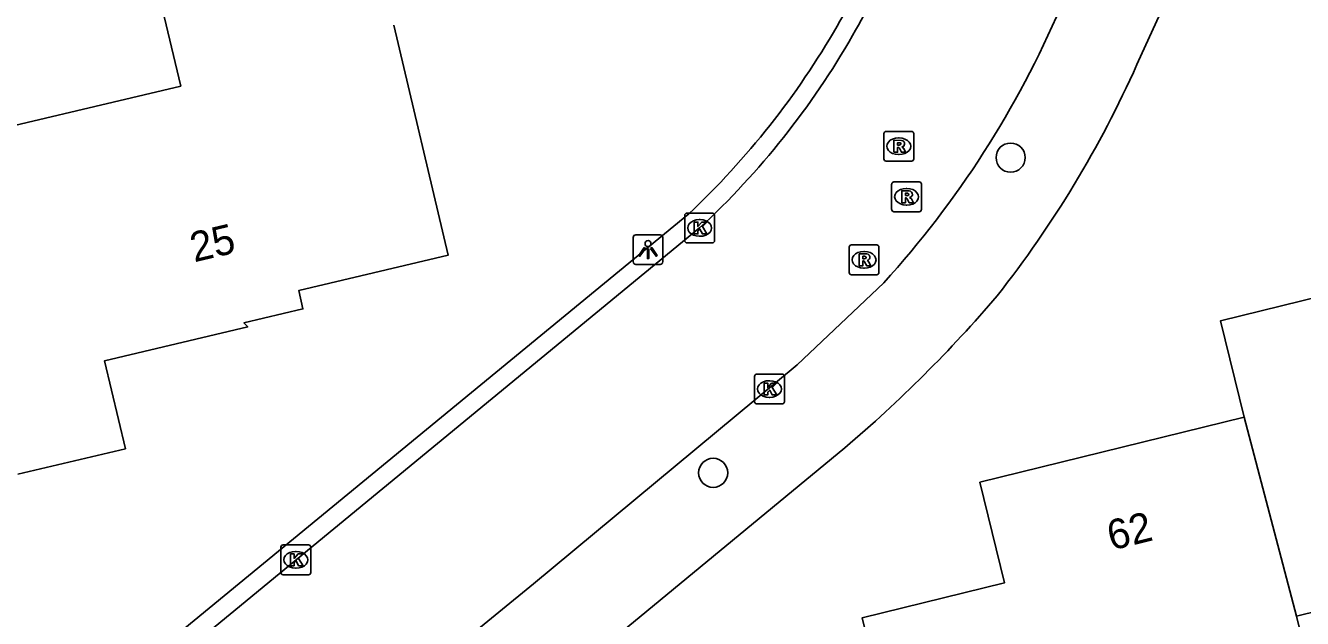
# Model space of a CAD drawing. Extents: x 157663 to 158496, y 379212 to 380934.
# Drawn here: x 158204.55 to 158247.41, y 380475.38 to 380495.28 of the extents above; entities that cross this region are included whole.
import ezdxf

# ---------------------------------------------------------------- set-up
doc = ezdxf.new("R2010")
doc.units = 0
for name, color, linetype in [('IMGEO_Boom', 7, 'Continuous'), ('IMGEO_Kolk', 7, 'Continuous'), ('IMGEO_Lichtpunt', 7, 'Continuous'), ('IMGEO_Pand', 7, 'Continuous'), ('IMGEO_Pand_nummerreeks', 7, 'Continuous'), ('IMGEO_Rijbaan_lokaal_open', 7, 'Continuous'), ('IMGEO_Rioolput', 7, 'Continuous'), ('IMGEO_Voetpad_open', 7, 'Continuous')]:
    doc.layers.add(name, color=color, linetype=linetype)

msp = doc.modelspace()

# ---------------------------------------------------------------- linework, layer by layer
at = {"layer": 'IMGEO_Boom'}
for centre in [(158237.617, 380490.849), (158227.632, 380480.266)]:
    msp.add_circle(centre, 0.489, dxfattribs=at)
at = {"layer": 'IMGEO_Kolk'}
for p, q in [((158226.678, 380488.061), (158226.678, 380488.913)), ((158226.753, 380488.987), (158227.605, 380488.987)), ((158227.679, 380488.913), (158227.679, 380488.061)), ((158227.166, 380488.767), (158227.191, 380488.767)), ((158227.605, 380487.987), (158226.753, 380487.987)), ((158227.189, 380488.207), (158227.164, 380488.207)), ((158229.022, 380482.654), (158229.022, 380483.506)), ((158229.097, 380483.58), (158229.949, 380483.58)), ((158229.51, 380483.36), (158229.535, 380483.36)), ((158230.023, 380483.506), (158230.023, 380482.654)), ((158229.533, 380482.8), (158229.508, 380482.8)), ((158229.949, 380482.58), (158229.097, 380482.58)), ((158213.123, 380476.921), (158213.123, 380477.773)), ((158213.198, 380477.847), (158214.05, 380477.847)), ((158214.124, 380477.773), (158214.124, 380476.921)), ((158213.611, 380477.627), (158213.636, 380477.627)), ((158214.05, 380476.847), (158213.198, 380476.847)), ((158213.634, 380477.067), (158213.609, 380477.067))]:
    msp.add_line(p, q, dxfattribs=at)
for points in [[(158226.678, 380488.061), (158226.678, 380488.913)], [(158226.753, 380488.987), (158227.605, 380488.987)], [(158227.679, 380488.913), (158227.679, 380488.061)], [(158226.999, 380488.687), (158227.122, 380488.687), (158227.122, 380488.536), (158227.252, 380488.687), (158227.416, 380488.687), (158227.27, 380488.536), (158227.423, 380488.287), (158227.271, 380488.287), (158227.186, 380488.451), (158227.122, 380488.384), (158227.122, 380488.287), (158226.999, 380488.287), (158226.999, 380488.687)], [(158227.605, 380487.987), (158226.753, 380487.987)], [(158229.022, 380482.654), (158229.022, 380483.506)], [(158229.097, 380483.58), (158229.949, 380483.58)], [(158229.343, 380483.28), (158229.466, 380483.28), (158229.466, 380483.129), (158229.596, 380483.28), (158229.76, 380483.28), (158229.614, 380483.129), (158229.767, 380482.88), (158229.615, 380482.88), (158229.53, 380483.044), (158229.466, 380482.977), (158229.466, 380482.88), (158229.343, 380482.88), (158229.343, 380483.28)], [(158230.023, 380483.506), (158230.023, 380482.654)], [(158229.949, 380482.58), (158229.097, 380482.58)], [(158213.123, 380476.921), (158213.123, 380477.773)], [(158213.198, 380477.847), (158214.05, 380477.847)], [(158214.124, 380477.773), (158214.124, 380476.921)], [(158213.444, 380477.547), (158213.567, 380477.547), (158213.567, 380477.396), (158213.697, 380477.547), (158213.861, 380477.547), (158213.715, 380477.396), (158213.868, 380477.147), (158213.716, 380477.147), (158213.631, 380477.311), (158213.567, 380477.244), (158213.567, 380477.147), (158213.444, 380477.147), (158213.444, 380477.547)], [(158214.05, 380476.847), (158213.198, 380476.847)]]:
    msp.add_lwpolyline(points, dxfattribs=at)
for centre, start, end in [((158226.755, 380488.911), 91.552, 178.448), ((158226.755, 380488.911), 91.552, 178.448), ((158227.603, 380488.911), 1.552, 88.448), ((158227.603, 380488.911), 1.552, 88.448), ((158226.755, 380488.063), 181.552, 268.448), ((158226.755, 380488.063), 181.552, 268.448), ((158227.603, 380488.063), 271.552, 358.448), ((158227.603, 380488.063), 271.552, 358.448), ((158229.099, 380483.504), 91.552, 178.448), ((158229.099, 380483.504), 91.552, 178.448), ((158229.947, 380483.504), 1.552, 88.448), ((158229.947, 380483.504), 1.552, 88.448), ((158229.099, 380482.656), 181.552, 268.448), ((158229.099, 380482.656), 181.552, 268.448), ((158229.947, 380482.656), 271.552, 358.448), ((158229.947, 380482.656), 271.552, 358.448), ((158213.2, 380477.771), 91.552, 178.448), ((158213.2, 380477.771), 91.552, 178.448), ((158214.048, 380477.771), 1.552, 88.448), ((158214.048, 380477.771), 1.552, 88.448), ((158213.2, 380476.923), 181.552, 268.448), ((158213.2, 380476.923), 181.552, 268.448), ((158214.048, 380476.923), 271.552, 358.448), ((158214.048, 380476.923), 271.552, 358.448)]:
    msp.add_arc(centre, 0.0765, start, end, dxfattribs=at)
for centre, major_axis, ratio, start_param, end_param in [((158227.165, 380488.487), (-0.387, 0.002), 0.722429, 4.712389, 7.853982), ((158227.19, 380488.487), (-0.39, 0.002), 0.717154, 1.570796, 4.712389), ((158229.509, 380483.08), (-0.387, 0.002), 0.722429, 4.712389, 7.853982), ((158229.534, 380483.08), (-0.39, 0.002), 0.717154, 1.570796, 4.712389), ((158213.61, 380477.347), (-0.387, 0.002), 0.722429, 4.712389, 7.853982), ((158213.635, 380477.347), (-0.39, 0.002), 0.717154, 1.570796, 4.712389)]:
    msp.add_ellipse(centre, major_axis=major_axis, ratio=ratio, start_param=start_param, end_param=end_param, dxfattribs=at)
at = {"layer": 'IMGEO_Lichtpunt'}
for p, q in [((158224.947, 380488.164), (158224.947, 380487.357)), ((158224.947, 380488.164), (158224.947, 380487.357)), ((158225.849, 380488.259), (158225.041, 380488.259)), ((158225.849, 380488.259), (158225.041, 380488.259)), ((158225.943, 380487.357), (158225.943, 380488.164)), ((158225.943, 380487.357), (158225.943, 380488.164)), ((158225.041, 380487.263), (158225.849, 380487.263)), ((158225.041, 380487.263), (158225.849, 380487.263))]:
    msp.add_line(p, q, dxfattribs=at)
for points in [[(158225.321, 380487.828), (158225.36, 380487.8), (158225.172, 380487.538), (158225.134, 380487.565), (158225.321, 380487.828)], [(158225.423, 380487.78), (158225.47, 380487.78), (158225.47, 380487.458), (158225.423, 380487.458), (158225.423, 380487.78)], [(158225.533, 380487.8), (158225.571, 380487.827), (158225.758, 380487.565), (158225.719, 380487.537), (158225.533, 380487.8)]]:
    msp.add_lwpolyline(points, dxfattribs=at)
msp.add_circle((158225.446, 380487.962), 0.0994, dxfattribs=at)
for centre, start, end in [((158225.041, 380488.164), 90, 180), ((158225.041, 380488.164), 90, 180), ((158225.849, 380488.164), 0, 90), ((158225.849, 380488.164), 0, 90), ((158225.041, 380487.357), 180, 270), ((158225.041, 380487.357), 180, 270), ((158225.849, 380487.357), 270, 0), ((158225.849, 380487.357), 270, 360)]:
    msp.add_arc(centre, 0.0946, start, end, dxfattribs=at)
at = {"layer": 'IMGEO_Pand'}
for points in [[(158202.404, 380488.204), (158201.707, 380491.345), (158209.759, 380493.249), (158208.154, 380500), (158207.911, 380501.03), (158215.154, 380502.738)], [(158216.91, 380495.301), (158218.736, 380487.571), (158213.719, 380486.384), (158213.864, 380485.77), (158211.883, 380485.301), (158212.009, 380485.167), (158207.204, 380484.03), (158207.903, 380481.075), (158204.29, 380480.221)], [(158247.21, 380475.457), (158254.256, 380477.189), (158253.072, 380482.008), (158259.581, 380483.607), (158258.391, 380488.452), (158258.568, 380488.496), (158258.274, 380489.691), (158258.127, 380489.655), (158257.519, 380492.133), (158248.601, 380489.942), (158249.435, 380486.546), (158244.664, 380485.374), (158245.461, 380482.13)], [(158233.427, 380472.19), (158232.637, 380475.402), (158237.416, 380476.576), (158236.587, 380479.949), (158245.461, 380482.13)], [(158245.461, 380482.13), (158247.21, 380475.457)], [(158247.21, 380475.457), (158247.738, 380473.308), (158247.426, 380473.231), (158247.32, 380473.66), (158240.966, 380472.099), (158242.154, 380467.267), (158235.199, 380465.559)]]:
    msp.add_lwpolyline(points, dxfattribs=at)
at = {"layer": 'IMGEO_Rijbaan_lokaal_open'}
for points in [[(158185.161, 380454.009), (158187.689, 380456.02), (158203.743, 380469.21), (158209.588, 380474.011), (158227.179, 380488.487)], [(158233.356, 380486.647), (158230.451, 380483.891), (158221.604, 380476.545), (158218.116, 380473.682), (158209.246, 380466.364), (158206.145, 380463.806), (158197.636, 380456.782), (158194.731, 380454.379), (158190.688, 380451.037), (158189.757, 380450.307)]]:
    msp.add_lwpolyline(points, dxfattribs=at)
for centre, radius, start, end in [((158172.497, 380528.74), 68.7, 330.54129, 335.76372), ((158208.922, 380508.867), 33.027, 317.7178, 336.8638), ((158208.624, 380508.496), 27.288, 312.8405, 330.2473)]:
    msp.add_arc(centre, radius, start, end, dxfattribs=at)
at = {"layer": 'IMGEO_Rioolput'}
for p, q in [((158233.363, 380490.805), (158233.363, 380491.657)), ((158233.438, 380491.731), (158234.29, 380491.731)), ((158233.851, 380491.511), (158233.876, 380491.511)), ((158234.364, 380491.657), (158234.364, 380490.805)), ((158233.874, 380490.951), (158233.849, 380490.951)), ((158234.29, 380490.731), (158233.438, 380490.731)), ((158233.624, 380489.108), (158233.624, 380489.96)), ((158233.699, 380490.034), (158234.551, 380490.034)), ((158234.112, 380489.814), (158234.137, 380489.814)), ((158234.625, 380489.96), (158234.625, 380489.108)), ((158234.135, 380489.254), (158234.11, 380489.254)), ((158234.551, 380489.034), (158233.699, 380489.034)), ((158232.197, 380486.992), (158232.197, 380487.844)), ((158232.272, 380487.918), (158233.124, 380487.918)), ((158232.685, 380487.698), (158232.71, 380487.698)), ((158233.198, 380487.844), (158233.198, 380486.992)), ((158232.708, 380487.138), (158232.683, 380487.138)), ((158233.124, 380486.918), (158232.272, 380486.918))]:
    msp.add_line(p, q, dxfattribs=at)
for points in [[(158233.363, 380490.805), (158233.363, 380491.657)], [(158233.438, 380491.731), (158234.29, 380491.731)], [(158233.952, 380491.429), (158233.7, 380491.431), (158233.7, 380491.031)], [(158234.364, 380491.657), (158234.364, 380490.805)], [(158233.7, 380491.031), (158233.824, 380491.031), (158233.824, 380491.193), (158233.835, 380491.193)], [(158233.878, 380491.35), (158233.824, 380491.35), (158233.824, 380491.269)], [(158233.824, 380491.269), (158233.876, 380491.269)], [(158233.882, 380491.164), (158233.953, 380491.031), (158234.093, 380491.031), (158234.028, 380491.157)], [(158234.29, 380490.731), (158233.438, 380490.731)], [(158233.624, 380489.108), (158233.624, 380489.96)], [(158233.699, 380490.034), (158234.551, 380490.034)], [(158234.213, 380489.732), (158233.961, 380489.734), (158233.961, 380489.334)], [(158234.139, 380489.653), (158234.085, 380489.653), (158234.085, 380489.572)], [(158234.625, 380489.96), (158234.625, 380489.108)], [(158233.961, 380489.334), (158234.085, 380489.334), (158234.085, 380489.496), (158234.096, 380489.496)], [(158234.085, 380489.572), (158234.137, 380489.572)], [(158234.143, 380489.467), (158234.214, 380489.334), (158234.354, 380489.334), (158234.289, 380489.46)], [(158234.551, 380489.034), (158233.699, 380489.034)], [(158232.197, 380486.992), (158232.197, 380487.844)], [(158232.272, 380487.918), (158233.124, 380487.918)], [(158232.786, 380487.616), (158232.534, 380487.618), (158232.534, 380487.218)], [(158232.712, 380487.537), (158232.658, 380487.537), (158232.658, 380487.456)], [(158233.198, 380487.844), (158233.198, 380486.992)], [(158232.534, 380487.218), (158232.658, 380487.218), (158232.658, 380487.38), (158232.669, 380487.38)], [(158232.658, 380487.456), (158232.71, 380487.456)], [(158232.716, 380487.351), (158232.787, 380487.218), (158232.927, 380487.218), (158232.862, 380487.344)], [(158233.124, 380486.918), (158232.272, 380486.918)]]:
    msp.add_lwpolyline(points, dxfattribs=at)
for centre, radius, start, end in [((158233.44, 380491.655), 0.0765, 91.552, 178.448), ((158233.44, 380491.655), 0.0765, 91.552, 178.448), ((158233.951, 380491.319), 0.109, 350.3612, 89.416), ((158234.288, 380491.655), 0.0765, 1.552, 88.448), ((158234.288, 380491.655), 0.0765, 1.552, 88.448), ((158233.834, 380491.14), 0.0533, 26.0293, 88.6989), ((158233.86, 380491.458), 0.19, 274.7715, 282.9687), ((158233.884, 380491.254), 0.0964, 77.0061, 93.1865), ((158233.898, 380491.311), 0.0378, 276.6634, 79.6772), ((158233.949, 380491.319), 0.112, 277.5842, 350.9817), ((158233.933, 380491.104), 0.108, 29.5134, 73.7905), ((158233.44, 380490.807), 0.0765, 181.552, 268.448), ((158233.44, 380490.807), 0.0765, 181.552, 268.448), ((158234.288, 380490.807), 0.0765, 271.552, 358.448), ((158234.288, 380490.807), 0.0765, 271.552, 358.448), ((158233.701, 380489.958), 0.0765, 91.552, 178.448), ((158233.701, 380489.958), 0.0765, 91.552, 178.448), ((158234.145, 380489.557), 0.0964, 77.0061, 93.1865), ((158234.159, 380489.614), 0.0378, 276.6634, 79.6772), ((158234.212, 380489.622), 0.109, 350.3612, 89.416), ((158234.549, 380489.958), 0.0765, 1.552, 88.448), ((158234.549, 380489.958), 0.0765, 1.552, 88.448), ((158234.095, 380489.443), 0.0533, 26.0293, 88.6989), ((158234.121, 380489.761), 0.19, 274.7715, 282.9687), ((158234.21, 380489.622), 0.112, 277.5842, 350.9817), ((158234.194, 380489.407), 0.108, 29.5134, 73.7905), ((158233.701, 380489.11), 0.0765, 181.552, 268.448), ((158233.701, 380489.11), 0.0765, 181.552, 268.448), ((158234.549, 380489.11), 0.0765, 271.552, 358.448), ((158234.549, 380489.11), 0.0765, 271.552, 358.448), ((158232.274, 380487.842), 0.0765, 91.552, 178.448), ((158232.274, 380487.842), 0.0765, 91.552, 178.448), ((158232.718, 380487.441), 0.0964, 77.0061, 93.1865), ((158232.732, 380487.498), 0.0378, 276.6634, 79.6772), ((158232.785, 380487.506), 0.109, 350.3612, 89.416), ((158233.122, 380487.842), 0.0765, 1.552, 88.448), ((158233.122, 380487.842), 0.0765, 1.552, 88.448), ((158232.668, 380487.327), 0.0533, 26.0293, 88.6989), ((158232.694, 380487.645), 0.19, 274.7715, 282.9687), ((158232.783, 380487.506), 0.112, 277.5842, 350.9817), ((158232.767, 380487.291), 0.108, 29.5134, 73.7905), ((158232.274, 380486.994), 0.0765, 181.552, 268.448), ((158232.274, 380486.994), 0.0765, 181.552, 268.448), ((158233.122, 380486.994), 0.0765, 271.552, 358.448), ((158233.122, 380486.994), 0.0765, 271.552, 358.448)]:
    msp.add_arc(centre, radius, start, end, dxfattribs=at)
for centre, major_axis, ratio, start_param, end_param in [((158233.85, 380491.231), (-0.387, 0.002), 0.722429, 4.712389, 7.853982), ((158233.875, 380491.231), (-0.39, 0.002), 0.717154, 1.570796, 4.712389), ((158234.111, 380489.534), (-0.387, 0.002), 0.722429, 4.712389, 7.853982), ((158234.136, 380489.534), (-0.39, 0.002), 0.717154, 1.570796, 4.712389), ((158232.684, 380487.418), (-0.387, 0.002), 0.722429, 4.712389, 7.853982), ((158232.709, 380487.418), (-0.39, 0.002), 0.717154, 1.570796, 4.712389)]:
    msp.add_ellipse(centre, major_axis=major_axis, ratio=ratio, start_param=start_param, end_param=end_param, dxfattribs=at)
at = {"layer": 'IMGEO_Voetpad_open'}
for points in [[(158241.856, 380493.971), (158245.11, 380501.089), (158247.453, 380506.107)], [(158184.789, 380454.483), (158187.303, 380456.485), (158226.813, 380488.959)], [(158195.106, 380450.632), (158232.056, 380481.111)]]:
    msp.add_lwpolyline(points, dxfattribs=at)
for centre, radius, start, end in [((158173.184, 380528.41), 67.333, 330.51164, 335.77847), ((158207.926, 380508.996), 27.535, 313.3084, 330.0912), ((158208.082, 380509.081), 37, 321.8261, 335.8973), ((158202.963, 380515.38), 44.953, 310.3302, 319.5464)]:
    msp.add_arc(centre, radius, start, end, dxfattribs=at)

# ---------------------------------------------------------------- texts
at = {"layer": 'IMGEO_Pand_nummerreeks'}
for s, rotation, p in [('25', 13.3129, (158210.211, 380487.331)), ('62', 13.8021, (158241.001, 380477.656))]:
    msp.add_text(s, height=1, rotation=rotation, dxfattribs=at).set_placement(p)

doc.saveas('drawing.dxf')
